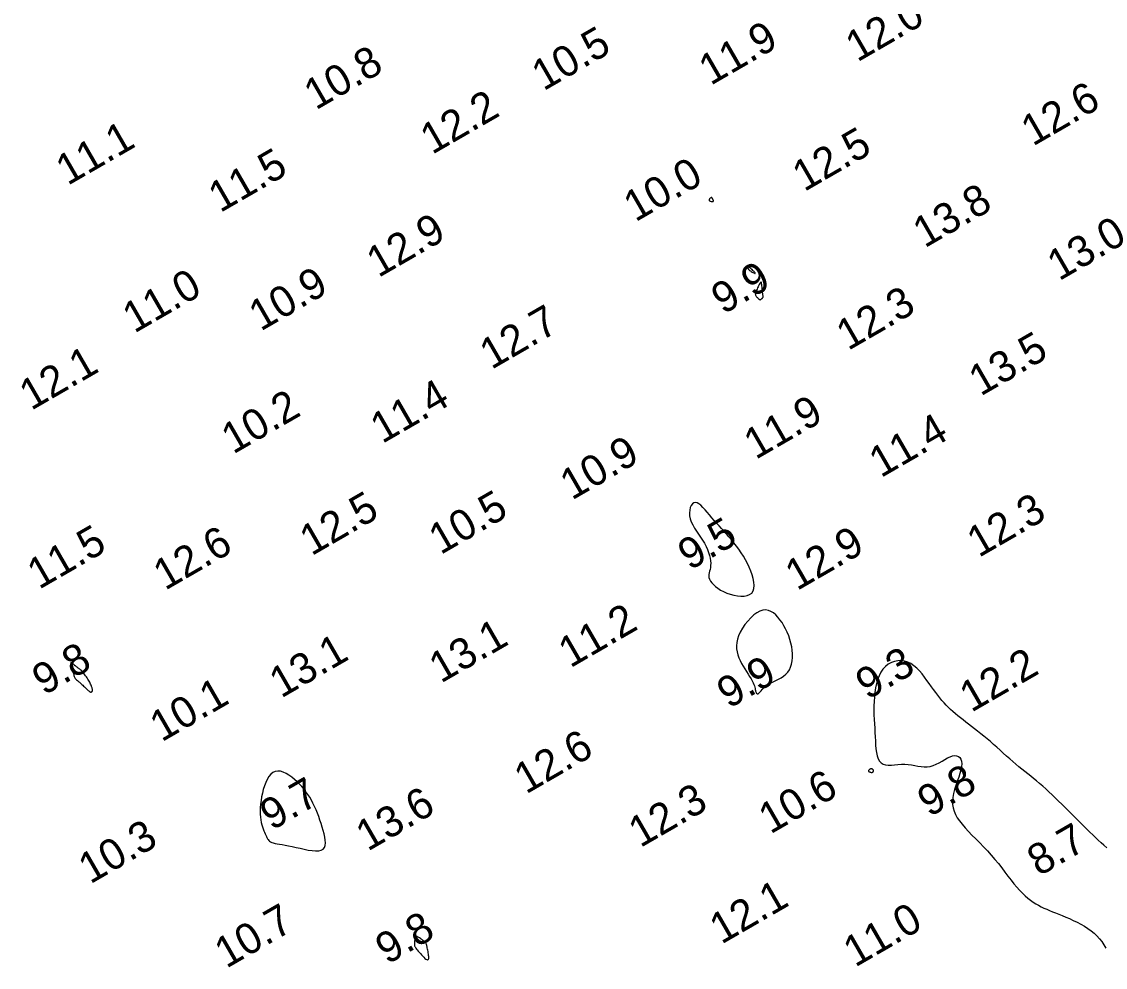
# Model space of a CAD drawing. Extents: x 3024098 to 3056816, y 418252 to 509144.
# Drawn here: x 3036530.2 to 3036706.3, y 419840.5 to 419994.1 of the extents above; entities that cross this region are included whole.
import ezdxf

# ---------------------------------------------------------------- set-up
doc = ezdxf.new("R2010")
doc.units = 0
doc.layers.add('V-CHAN-CONT-EL10', color=7, linetype='Continuous')
doc.layers.add('V-TOPO-SOUN-0911', color=7, linetype='Continuous')

msp = doc.modelspace()

# ---------------------------------------------------------------- linework, layer by layer
at = {"layer": 'V-CHAN-CONT-EL10'}
for points in [[(3036641.94, 419965.05), (3036641.99, 419965.01), (3036642.06, 419964.98), (3036642.14, 419964.96), (3036642.22, 419964.94), (3036642.31, 419964.93), (3036642.38, 419964.93), (3036642.45, 419964.93), (3036642.51, 419964.94), (3036642.55, 419964.95), (3036642.58, 419964.97), (3036642.6, 419964.99), (3036642.61, 419965.02), (3036642.61, 419965.04), (3036642.6, 419965.07), (3036642.6, 419965.1), (3036642.58, 419965.13), (3036642.57, 419965.17), (3036642.55, 419965.2), (3036642.54, 419965.23), (3036642.52, 419965.27), (3036642.5, 419965.31), (3036642.48, 419965.35), (3036642.46, 419965.39), (3036642.44, 419965.43), (3036642.41, 419965.47), (3036642.39, 419965.5), (3036642.37, 419965.53), (3036642.34, 419965.55), (3036642.3, 419965.57), (3036642.26, 419965.57), (3036642.22, 419965.55), (3036642.16, 419965.52), (3036642.1, 419965.48), (3036642.04, 419965.42), (3036641.99, 419965.36), (3036641.95, 419965.29), (3036641.91, 419965.23), (3036641.9, 419965.16), (3036641.91, 419965.1)], [(3036649.4, 419953.28), (3036649.37, 419953.34), (3036649.3, 419953.42), (3036649.21, 419953.53), (3036649.1, 419953.63), (3036648.99, 419953.74), (3036648.88, 419953.85), (3036648.78, 419953.95), (3036648.69, 419954.03), (3036648.61, 419954.09), (3036648.55, 419954.14), (3036648.5, 419954.17), (3036648.46, 419954.2), (3036648.42, 419954.22), (3036648.39, 419954.23), (3036648.37, 419954.24), (3036648.34, 419954.24), (3036648.31, 419954.25), (3036648.29, 419954.25), (3036648.27, 419954.24), (3036648.25, 419954.23), (3036648.23, 419954.22), (3036648.22, 419954.2), (3036648.21, 419954.18), (3036648.2, 419954.15), (3036648.2, 419954.11), (3036648.21, 419954.07), (3036648.23, 419954.02), (3036648.27, 419953.96), (3036648.32, 419953.9), (3036648.39, 419953.82), (3036648.49, 419953.74), (3036648.61, 419953.65), (3036648.74, 419953.56), (3036648.89, 419953.47), (3036649.03, 419953.39), (3036649.16, 419953.32), (3036649.27, 419953.26), (3036649.35, 419953.24), (3036649.4, 419953.24)], [(3036650.51, 419949.19), (3036650.54, 419949.22), (3036650.56, 419949.24), (3036650.59, 419949.26), (3036650.61, 419949.29), (3036650.62, 419949.3), (3036650.64, 419949.33), (3036650.65, 419949.34), (3036650.66, 419949.36), (3036650.67, 419949.39), (3036650.67, 419949.42), (3036650.67, 419949.46), (3036650.67, 419949.51), (3036650.66, 419949.59), (3036650.65, 419949.69), (3036650.64, 419949.83), (3036650.62, 419949.99), (3036650.6, 419950.18), (3036650.58, 419950.38), (3036650.56, 419950.6), (3036650.53, 419950.82), (3036650.51, 419951.03), (3036650.48, 419951.23), (3036650.46, 419951.41), (3036650.44, 419951.55), (3036650.42, 419951.67), (3036650.39, 419951.76), (3036650.37, 419951.82), (3036650.33, 419951.84), (3036650.3, 419951.83), (3036650.25, 419951.78), (3036650.19, 419951.7), (3036650.12, 419951.58), (3036650.04, 419951.42), (3036649.95, 419951.25), (3036649.86, 419951.07), (3036649.77, 419950.88), (3036649.69, 419950.69), (3036649.61, 419950.51), (3036649.54, 419950.34), (3036649.49, 419950.2), (3036649.45, 419950.08), (3036649.43, 419949.98), (3036649.41, 419949.9), (3036649.42, 419949.82), (3036649.43, 419949.75), (3036649.46, 419949.68), (3036649.49, 419949.61), (3036649.54, 419949.54), (3036649.6, 419949.46), (3036649.67, 419949.39), (3036649.74, 419949.31), (3036649.81, 419949.24), (3036649.88, 419949.17), (3036649.94, 419949.11), (3036650, 419949.06), (3036650.05, 419949.03), (3036650.1, 419949), (3036650.13, 419948.98), (3036650.16, 419948.97), (3036650.19, 419948.97), (3036650.21, 419948.97), (3036650.24, 419948.98), (3036650.26, 419948.99), (3036650.29, 419949.01), (3036650.31, 419949.03), (3036650.34, 419949.05), (3036650.37, 419949.07), (3036650.4, 419949.09), (3036650.43, 419949.12), (3036650.46, 419949.14), (3036650.49, 419949.17)], [(3036649.04, 419901.64), (3036649.17, 419902.05), (3036649.21, 419902.54), (3036649.17, 419903.07), (3036649.06, 419903.65), (3036648.9, 419904.25), (3036648.68, 419904.87), (3036648.42, 419905.49), (3036648.13, 419906.1), (3036647.81, 419906.7), (3036647.47, 419907.28), (3036647.11, 419907.85), (3036646.73, 419908.41), (3036646.34, 419908.94), (3036645.94, 419909.46), (3036645.54, 419909.96), (3036645.13, 419910.44), (3036644.73, 419910.9), (3036644.33, 419911.35), (3036643.93, 419911.79), (3036643.53, 419912.22), (3036643.13, 419912.66), (3036642.74, 419913.1), (3036642.36, 419913.54), (3036641.98, 419913.99), (3036641.61, 419914.43), (3036641.25, 419914.85), (3036640.9, 419915.23), (3036640.56, 419915.56), (3036640.25, 419915.81), (3036639.94, 419915.97), (3036639.67, 419916.02), (3036639.41, 419915.96), (3036639.18, 419915.79), (3036638.99, 419915.52), (3036638.85, 419915.18), (3036638.75, 419914.78), (3036638.71, 419914.33), (3036638.74, 419913.85), (3036638.83, 419913.36), (3036639.01, 419912.86), (3036639.24, 419912.37), (3036639.53, 419911.87), (3036639.85, 419911.38), (3036640.18, 419910.88), (3036640.52, 419910.39), (3036640.85, 419909.89), (3036641.15, 419909.39), (3036641.41, 419908.89), (3036641.64, 419908.4), (3036641.82, 419907.91), (3036641.96, 419907.43), (3036642.06, 419906.98), (3036642.13, 419906.54), (3036642.16, 419906.14), (3036642.15, 419905.77), (3036642.11, 419905.43), (3036642.05, 419905.12), (3036641.98, 419904.84), (3036641.92, 419904.58), (3036641.87, 419904.32), (3036641.85, 419904.07), (3036641.88, 419903.81), (3036641.96, 419903.55), (3036642.11, 419903.26), (3036642.32, 419902.97), (3036642.59, 419902.67), (3036642.93, 419902.36), (3036643.31, 419902.07), (3036643.75, 419901.79), (3036644.23, 419901.54), (3036644.76, 419901.31), (3036645.32, 419901.11), (3036645.9, 419900.96), (3036646.49, 419900.85), (3036647.06, 419900.8), (3036647.59, 419900.81), (3036648.08, 419900.9), (3036648.49, 419901.06), (3036648.82, 419901.3)], [(3036651.93, 419886.7), (3036652.33, 419886.9), (3036652.75, 419887.1), (3036653.17, 419887.31), (3036653.59, 419887.54), (3036653.99, 419887.8), (3036654.36, 419888.1), (3036654.68, 419888.44), (3036654.94, 419888.84), (3036655.15, 419889.28), (3036655.31, 419889.77), (3036655.4, 419890.29), (3036655.46, 419890.84), (3036655.46, 419891.41), (3036655.42, 419892), (3036655.33, 419892.59), (3036655.2, 419893.18), (3036655.04, 419893.77), (3036654.84, 419894.36), (3036654.6, 419894.92), (3036654.34, 419895.47), (3036654.06, 419896), (3036653.75, 419896.5), (3036653.42, 419896.96), (3036653.08, 419897.39), (3036652.72, 419897.76), (3036652.34, 419898.08), (3036651.94, 419898.32), (3036651.53, 419898.49), (3036651.09, 419898.56), (3036650.64, 419898.53), (3036650.16, 419898.38), (3036649.66, 419898.11), (3036649.16, 419897.74), (3036648.66, 419897.28), (3036648.17, 419896.75), (3036647.72, 419896.18), (3036647.32, 419895.58), (3036646.97, 419894.97), (3036646.69, 419894.37), (3036646.5, 419893.79), (3036646.39, 419893.25), (3036646.34, 419892.73), (3036646.37, 419892.22), (3036646.44, 419891.73), (3036646.57, 419891.26), (3036646.74, 419890.79), (3036646.95, 419890.33), (3036647.19, 419889.87), (3036647.44, 419889.41), (3036647.71, 419888.97), (3036647.98, 419888.54), (3036648.24, 419888.12), (3036648.49, 419887.73), (3036648.71, 419887.37), (3036648.91, 419887.03), (3036649.06, 419886.73), (3036649.18, 419886.46), (3036649.26, 419886.22), (3036649.33, 419886.01), (3036649.37, 419885.82), (3036649.4, 419885.65), (3036649.43, 419885.49), (3036649.46, 419885.35), (3036649.49, 419885.23), (3036649.53, 419885.12), (3036649.57, 419885.03), (3036649.63, 419884.96), (3036649.69, 419884.92), (3036649.76, 419884.91), (3036649.85, 419884.93), (3036649.95, 419885), (3036650.06, 419885.11), (3036650.19, 419885.26), (3036650.34, 419885.43), (3036650.52, 419885.63), (3036650.72, 419885.84), (3036650.96, 419886.07), (3036651.24, 419886.29), (3036651.56, 419886.5)], [(3036541.42, 419885.22), (3036541.48, 419885.21), (3036541.53, 419885.22), (3036541.57, 419885.24), (3036541.62, 419885.26), (3036541.65, 419885.3), (3036541.68, 419885.34), (3036541.71, 419885.38), (3036541.72, 419885.43), (3036541.73, 419885.49), (3036541.73, 419885.55), (3036541.72, 419885.63), (3036541.71, 419885.7), (3036541.69, 419885.79), (3036541.66, 419885.89), (3036541.63, 419885.99), (3036541.59, 419886.1), (3036541.54, 419886.23), (3036541.49, 419886.36), (3036541.43, 419886.5), (3036541.37, 419886.65), (3036541.29, 419886.81), (3036541.2, 419886.97), (3036541.1, 419887.15), (3036540.99, 419887.32), (3036540.87, 419887.51), (3036540.74, 419887.69), (3036540.61, 419887.86), (3036540.49, 419888.03), (3036540.38, 419888.19), (3036540.27, 419888.32), (3036540.18, 419888.44), (3036540.11, 419888.53), (3036540.05, 419888.6), (3036540, 419888.66), (3036539.96, 419888.7), (3036539.93, 419888.73), (3036539.89, 419888.76), (3036539.85, 419888.79), (3036539.8, 419888.83), (3036539.73, 419888.88), (3036539.66, 419888.93), (3036539.58, 419888.99), (3036539.5, 419889.05), (3036539.41, 419889.11), (3036539.32, 419889.17), (3036539.23, 419889.24), (3036539.15, 419889.3), (3036539.08, 419889.35), (3036539.01, 419889.4), (3036538.95, 419889.45), (3036538.89, 419889.49), (3036538.83, 419889.54), (3036538.78, 419889.58), (3036538.73, 419889.62), (3036538.67, 419889.67), (3036538.62, 419889.72), (3036538.56, 419889.77), (3036538.51, 419889.81), (3036538.45, 419889.86), (3036538.4, 419889.9), (3036538.36, 419889.94), (3036538.32, 419889.97), (3036538.28, 419889.99), (3036538.25, 419890), (3036538.23, 419890), (3036538.22, 419890), (3036538.21, 419889.98), (3036538.2, 419889.96), (3036538.2, 419889.93), (3036538.2, 419889.9), (3036538.2, 419889.86), (3036538.21, 419889.81), (3036538.21, 419889.77), (3036538.22, 419889.72), (3036538.23, 419889.67), (3036538.24, 419889.62), (3036538.25, 419889.57), (3036538.26, 419889.53), (3036538.28, 419889.49), (3036538.3, 419889.45), (3036538.32, 419889.42), (3036538.34, 419889.38), (3036538.37, 419889.34), (3036538.4, 419889.29), (3036538.42, 419889.22), (3036538.45, 419889.14), (3036538.48, 419889.03), (3036538.51, 419888.9), (3036538.54, 419888.75), (3036538.57, 419888.58), (3036538.6, 419888.41), (3036538.63, 419888.23), (3036538.67, 419888.06), (3036538.71, 419887.89), (3036538.76, 419887.74), (3036538.81, 419887.61), (3036538.87, 419887.5), (3036538.93, 419887.41), (3036538.99, 419887.34), (3036539.05, 419887.27), (3036539.1, 419887.22), (3036539.15, 419887.18), (3036539.2, 419887.15), (3036539.24, 419887.12), (3036539.28, 419887.09), (3036539.31, 419887.07), (3036539.35, 419887.04), (3036539.4, 419887), (3036539.46, 419886.95), (3036539.53, 419886.89), (3036539.62, 419886.81), (3036539.73, 419886.71), (3036539.85, 419886.59), (3036540, 419886.47), (3036540.14, 419886.33), (3036540.29, 419886.19), (3036540.44, 419886.05), (3036540.58, 419885.91), (3036540.72, 419885.79), (3036540.83, 419885.67), (3036540.94, 419885.57), (3036541.03, 419885.48), (3036541.11, 419885.41), (3036541.18, 419885.34), (3036541.25, 419885.29), (3036541.31, 419885.26), (3036541.37, 419885.23)], [(3036574.79, 419859.98), (3036575.45, 419859.83), (3036576.12, 419859.68), (3036576.78, 419859.55), (3036577.4, 419859.45), (3036577.98, 419859.41), (3036578.48, 419859.42), (3036578.9, 419859.51), (3036579.2, 419859.7), (3036579.4, 419859.96), (3036579.52, 419860.3), (3036579.56, 419860.7), (3036579.54, 419861.16), (3036579.46, 419861.65), (3036579.35, 419862.18), (3036579.21, 419862.72), (3036579.04, 419863.28), (3036578.87, 419863.85), (3036578.68, 419864.41), (3036578.48, 419864.98), (3036578.26, 419865.54), (3036578.04, 419866.09), (3036577.8, 419866.62), (3036577.55, 419867.14), (3036577.29, 419867.64), (3036577.01, 419868.11), (3036576.72, 419868.57), (3036576.41, 419869.01), (3036576.09, 419869.44), (3036575.74, 419869.85), (3036575.37, 419870.26), (3036574.97, 419870.65), (3036574.54, 419871.03), (3036574.1, 419871.4), (3036573.64, 419871.72), (3036573.17, 419872), (3036572.71, 419872.21), (3036572.26, 419872.34), (3036571.83, 419872.38), (3036571.42, 419872.32), (3036571.05, 419872.14), (3036570.71, 419871.85), (3036570.4, 419871.47), (3036570.12, 419871.02), (3036569.88, 419870.51), (3036569.67, 419869.96), (3036569.48, 419869.37), (3036569.33, 419868.78), (3036569.21, 419868.18), (3036569.11, 419867.59), (3036569.04, 419867.01), (3036568.99, 419866.45), (3036568.97, 419865.91), (3036568.98, 419865.39), (3036569.01, 419864.9), (3036569.06, 419864.45), (3036569.13, 419864.03), (3036569.22, 419863.65), (3036569.33, 419863.3), (3036569.44, 419862.98), (3036569.55, 419862.69), (3036569.67, 419862.43), (3036569.78, 419862.18), (3036569.89, 419861.96), (3036569.98, 419861.75), (3036570.06, 419861.56), (3036570.15, 419861.39), (3036570.24, 419861.24), (3036570.35, 419861.1), (3036570.49, 419860.97), (3036570.65, 419860.86), (3036570.85, 419860.77), (3036571.1, 419860.69), (3036571.4, 419860.62), (3036571.74, 419860.56), (3036572.12, 419860.49), (3036572.56, 419860.42), (3036573.04, 419860.34), (3036573.58, 419860.24), (3036574.16, 419860.12)], [(3036668.47, 419872.19), (3036668.51, 419872.22), (3036668.55, 419872.25), (3036668.58, 419872.28), (3036668.61, 419872.32), (3036668.62, 419872.37), (3036668.62, 419872.41), (3036668.62, 419872.46), (3036668.6, 419872.51), (3036668.57, 419872.56), (3036668.52, 419872.61), (3036668.48, 419872.66), (3036668.42, 419872.69), (3036668.35, 419872.72), (3036668.29, 419872.74), (3036668.22, 419872.74), (3036668.15, 419872.73), (3036668.08, 419872.71), (3036668.01, 419872.67), (3036667.95, 419872.63), (3036667.9, 419872.59), (3036667.85, 419872.54), (3036667.81, 419872.49), (3036667.79, 419872.45), (3036667.78, 419872.41), (3036667.78, 419872.37), (3036667.8, 419872.34), (3036667.82, 419872.31), (3036667.86, 419872.29), (3036667.9, 419872.27), (3036667.94, 419872.25), (3036667.99, 419872.23), (3036668.05, 419872.21), (3036668.1, 419872.19), (3036668.15, 419872.18), (3036668.21, 419872.17), (3036668.26, 419872.16), (3036668.32, 419872.16), (3036668.37, 419872.17), (3036668.42, 419872.18)], [(3036596.02, 419841.74), (3036596.13, 419841.7), (3036596.21, 419841.71), (3036596.27, 419841.75), (3036596.32, 419841.82), (3036596.35, 419841.93), (3036596.36, 419842.07), (3036596.35, 419842.23), (3036596.34, 419842.41), (3036596.31, 419842.61), (3036596.28, 419842.82), (3036596.25, 419843.04), (3036596.21, 419843.25), (3036596.16, 419843.45), (3036596.12, 419843.64), (3036596.09, 419843.8), (3036596.06, 419843.94), (3036596.03, 419844.06), (3036596, 419844.15), (3036595.98, 419844.24), (3036595.94, 419844.32), (3036595.89, 419844.39), (3036595.83, 419844.47), (3036595.75, 419844.55), (3036595.65, 419844.65), (3036595.53, 419844.75), (3036595.41, 419844.86), (3036595.27, 419844.97), (3036595.13, 419845.08), (3036595, 419845.18), (3036594.87, 419845.27), (3036594.75, 419845.35), (3036594.64, 419845.41), (3036594.54, 419845.45), (3036594.46, 419845.47), (3036594.39, 419845.47), (3036594.32, 419845.45), (3036594.27, 419845.41), (3036594.22, 419845.34), (3036594.17, 419845.26), (3036594.14, 419845.15), (3036594.1, 419845.02), (3036594.08, 419844.89), (3036594.06, 419844.74), (3036594.04, 419844.59), (3036594.03, 419844.44), (3036594.03, 419844.3), (3036594.03, 419844.18), (3036594.04, 419844.07), (3036594.06, 419843.98), (3036594.09, 419843.89), (3036594.13, 419843.8), (3036594.2, 419843.7), (3036594.28, 419843.59), (3036594.38, 419843.46), (3036594.5, 419843.31), (3036594.65, 419843.13), (3036594.82, 419842.93), (3036595.01, 419842.72), (3036595.2, 419842.5), (3036595.39, 419842.3), (3036595.57, 419842.11), (3036595.74, 419841.94), (3036595.9, 419841.82)]]:
    msp.add_lwpolyline(points, close=True, dxfattribs=at)
msp.add_lwpolyline([(3036706.5, 419859.92), (3036706.04, 419860.32), (3036705.58, 419860.73), (3036705.13, 419861.14), (3036704.68, 419861.56), (3036704.23, 419862), (3036703.76, 419862.45), (3036703.29, 419862.92), (3036702.8, 419863.41), (3036702.3, 419863.9), (3036701.8, 419864.41), (3036701.29, 419864.92), (3036700.77, 419865.43), (3036700.25, 419865.96), (3036699.73, 419866.48), (3036699.2, 419867), (3036698.68, 419867.51), (3036698.15, 419868.02), (3036697.63, 419868.52), (3036697.12, 419869), (3036696.6, 419869.47), (3036696.1, 419869.92), (3036695.6, 419870.36), (3036695.11, 419870.77), (3036694.63, 419871.16), (3036694.15, 419871.54), (3036693.68, 419871.92), (3036693.2, 419872.29), (3036692.72, 419872.67), (3036692.24, 419873.07), (3036691.75, 419873.48), (3036691.25, 419873.91), (3036690.74, 419874.36), (3036690.22, 419874.82), (3036689.7, 419875.29), (3036689.18, 419875.77), (3036688.65, 419876.24), (3036688.12, 419876.71), (3036687.6, 419877.17), (3036687.07, 419877.61), (3036686.55, 419878.04), (3036686.04, 419878.45), (3036685.53, 419878.85), (3036685.03, 419879.24), (3036684.54, 419879.62), (3036684.07, 419879.98), (3036683.61, 419880.34), (3036683.16, 419880.68), (3036682.73, 419881.02), (3036682.31, 419881.36), (3036681.91, 419881.69), (3036681.52, 419882.03), (3036681.14, 419882.38), (3036680.77, 419882.73), (3036680.42, 419883.09), (3036680.07, 419883.47), (3036679.73, 419883.86), (3036679.4, 419884.27), (3036679.06, 419884.7), (3036678.73, 419885.15), (3036678.38, 419885.61), (3036678.04, 419886.09), (3036677.68, 419886.59), (3036677.3, 419887.11), (3036676.92, 419887.64), (3036676.51, 419888.15), (3036676.09, 419888.64), (3036675.65, 419889.1), (3036675.19, 419889.5), (3036674.7, 419889.84), (3036674.19, 419890.09), (3036673.66, 419890.25), (3036673.12, 419890.32), (3036672.57, 419890.3), (3036672.03, 419890.19), (3036671.51, 419890), (3036671.01, 419889.72), (3036670.56, 419889.37), (3036670.15, 419888.94), (3036669.8, 419888.44), (3036669.51, 419887.87), (3036669.27, 419887.25), (3036669.08, 419886.59), (3036668.93, 419885.89), (3036668.82, 419885.17), (3036668.75, 419884.43), (3036668.7, 419883.7), (3036668.68, 419882.96), (3036668.68, 419882.23), (3036668.69, 419881.5), (3036668.72, 419880.78), (3036668.76, 419880.07), (3036668.8, 419879.36), (3036668.85, 419878.66), (3036668.89, 419877.96), (3036668.92, 419877.27), (3036668.96, 419876.6), (3036669.01, 419875.97), (3036669.09, 419875.37), (3036669.2, 419874.84), (3036669.35, 419874.37), (3036669.56, 419873.98), (3036669.83, 419873.69), (3036670.17, 419873.49), (3036670.57, 419873.39), (3036671.02, 419873.35), (3036671.52, 419873.36), (3036672.04, 419873.4), (3036672.59, 419873.45), (3036673.15, 419873.48), (3036673.7, 419873.49), (3036674.25, 419873.45), (3036674.78, 419873.37), (3036675.3, 419873.28), (3036675.82, 419873.19), (3036676.33, 419873.11), (3036676.83, 419873.06), (3036677.33, 419873.07), (3036677.83, 419873.14), (3036678.33, 419873.28), (3036678.81, 419873.48), (3036679.3, 419873.73), (3036679.77, 419873.99), (3036680.22, 419874.26), (3036680.65, 419874.5), (3036681.06, 419874.7), (3036681.45, 419874.83), (3036681.8, 419874.88), (3036682.12, 419874.85), (3036682.4, 419874.74), (3036682.62, 419874.56), (3036682.8, 419874.3), (3036682.91, 419873.97), (3036682.95, 419873.57), (3036682.93, 419873.1), (3036682.82, 419872.57), (3036682.66, 419871.98), (3036682.46, 419871.36), (3036682.23, 419870.71), (3036682, 419870.05), (3036681.79, 419869.39), (3036681.61, 419868.73), (3036681.48, 419868.1), (3036681.43, 419867.5), (3036681.44, 419866.93), (3036681.53, 419866.39), (3036681.69, 419865.85), (3036681.91, 419865.33), (3036682.21, 419864.8), (3036682.57, 419864.27), (3036682.99, 419863.73), (3036683.48, 419863.16), (3036684.02, 419862.58), (3036684.61, 419861.97), (3036685.22, 419861.35), (3036685.86, 419860.71), (3036686.5, 419860.06), (3036687.13, 419859.39), (3036687.75, 419858.71), (3036688.33, 419858.02), (3036688.9, 419857.33), (3036689.44, 419856.64), (3036689.96, 419855.96), (3036690.46, 419855.3), (3036690.95, 419854.66), (3036691.42, 419854.07), (3036691.89, 419853.51), (3036692.35, 419853), (3036692.8, 419852.54), (3036693.25, 419852.12), (3036693.69, 419851.74), (3036694.13, 419851.4), (3036694.57, 419851.09), (3036695, 419850.81), (3036695.44, 419850.56), (3036695.87, 419850.33), (3036696.31, 419850.12), (3036696.76, 419849.92), (3036697.22, 419849.72), (3036697.7, 419849.53), (3036698.2, 419849.33), (3036698.72, 419849.12), (3036699.27, 419848.9), (3036699.85, 419848.66), (3036700.45, 419848.4), (3036701.07, 419848.11), (3036701.68, 419847.81), (3036702.29, 419847.49), (3036702.89, 419847.15), (3036703.45, 419846.79), (3036703.98, 419846.41), (3036704.47, 419846.01), (3036704.91, 419845.58), (3036705.31, 419845.14), (3036705.69, 419844.66), (3036706.03, 419844.15), (3036706.35, 419843.61)], dxfattribs=at)

# ---------------------------------------------------------------- texts
at = {"layer": 'V-TOPO-SOUN-0911'}
for s, p in [('12.0 ', (3036665.98, 419987.5)), ('10.5 ', (3036615, 419982.81)), ('11.9 ', (3036642.14, 419983.7)), ('10.8 ', (3036578, 419979.7)), ('12.2 ', (3036596.9, 419972.48)), ('12.6 ', (3036694.5, 419973.83)), ('11.1 ', (3036537.69, 419967.44)), ('12.5 ', (3036657.35, 419966.44)), ('11.5 ', (3036562.47, 419963.03)), ('10.0 ', (3036629.92, 419961.52)), ('13.8 ', (3036676.92, 419957.29)), ('12.9 ', (3036588.17, 419952.47)), ('13.0 ', (3036698.75, 419951.94)), ('9.9', (3036644.17, 419946.5)), ('11.0 ', (3036548.52, 419943.44)), ('10.9 ', (3036569.04, 419943.77)), ('12.3 ', (3036664.48, 419940.62)), ('12.7 ', (3036606.54, 419937.54)), ('13.5 ', (3036686, 419933.21)), ('12.1 ', (3036531.76, 419930.89)), ('11.4 ', (3036588.79, 419925.5)), ('10.2 ', (3036564.58, 419923.79)), ('11.9 ', (3036649.46, 419922.91)), ('11.4 ', (3036669.8, 419919.95)), ('10.9 ', (3036619.6, 419916.31)), ('12.5 ', (3036577.3, 419907.26)), ('10.5 ', (3036598.27, 419907.45)), ('12.3 ', (3036685.71, 419906.99)), ('9.5', (3036638.75, 419904.9)), ('11.5 ', (3036533.04, 419901.81)), ('12.6 ', (3036553.52, 419901.65)), ('12.9 ', (3036656.18, 419901.61)), ('11.2 ', (3036619.34, 419889.05)), ('13.1 ', (3036598.32, 419886.57)), ('9.8', (3036533.84, 419884.59)), ('13.1 ', (3036572.37, 419884.14)), ('9.3', (3036667.63, 419883.87)), ('12.2 ', (3036684.5, 419881.83)), ('9.9', (3036645.09, 419882.43)), ('10.1 ', (3036552.95, 419877.02)), ('12.6 ', (3036612.15, 419868.55)), ('10.6 ', (3036651.85, 419862.05)), ('9.8', (3036677.67, 419864.81)), ('9.7', (3036570.85, 419862.64)), ('12.3 ', (3036630.72, 419859.85)), ('13.6 ', (3036586.43, 419859.26)), ('10.3 ', (3036541.35, 419853.94)), ('8.7', (3036695.49, 419855.2)), ('12.1 ', (3036643.89, 419844.15)), ('10.7 ', (3036563.47, 419840.23)), ('11.0 ', (3036665.62, 419840.42)), ('9.8', (3036589.61, 419840.86))]:
    msp.add_text(s, height=5, rotation=30, dxfattribs=at).set_placement(p)

doc.saveas('drawing.dxf')
